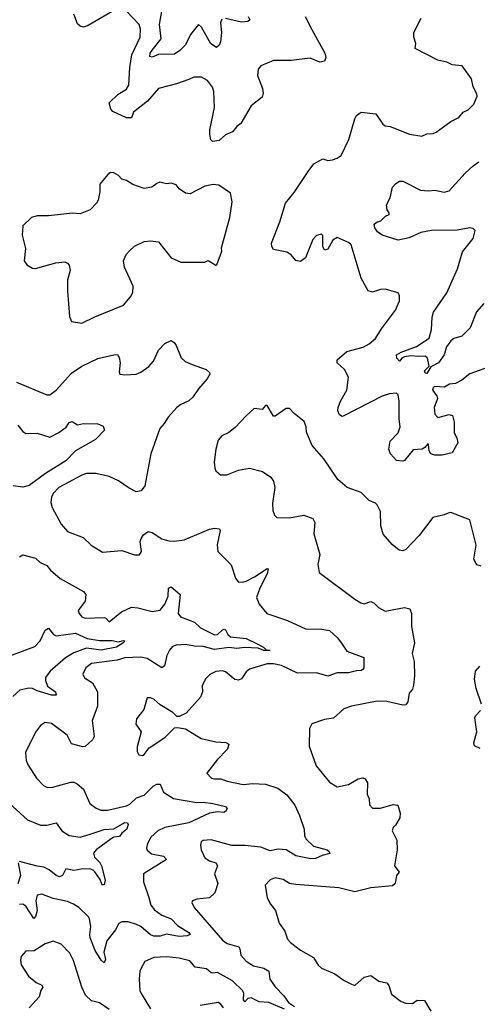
# Model space of a CAD drawing. Extents: x 2199565 to 2323334, y 894172 to 1018966.
# Tile 379 of 440: x 2294906 to 2297772, y 989838 to 996005. Entities that reach past the tile are written whole.
import ezdxf

# ---------------------------------------------------------------- set-up
doc = ezdxf.new("R2010")
doc.units = 0

msp = doc.modelspace()

# ---------------------------------------------------------------- linework, layer by layer
at = {"layer": '0CON10XD'}
for points in [[(2296172.6, 996007.4), (2296163.2, 995985), (2296168.9, 995925), (2296163.3, 995866.7), (2296154.7, 995845.3), (2296138.3, 995831.7), (2296103.7, 995853.7), (2296045, 995959.2), (2296025, 995974.2), (2295975, 995912.9), (2295945, 995848.2), (2295908.7, 995811.3), (2295875, 995789.6), (2295775, 995786.8), (2295735, 995770.4), (2295720, 995775), (2295723, 995795), (2295734.8, 995815), (2295791.8, 995885), (2295780.5, 995975), (2295798.2, 996068.2)], [(2295485, 996055.6), (2295335, 995967.7), (2295305, 995959.1), (2295284.6, 995964.6), (2295268.1, 995978.1), (2295245, 996040)], [(2296693.8, 996025), (2296734.5, 995944.5), (2296817.1, 995795), (2296822.3, 995767.7), (2296813.9, 995746.1), (2296785, 995738), (2296725, 995764.2), (2296605, 995749.2), (2296495, 995750), (2296415, 995716.7), (2296398.8, 995695), (2296394.1, 995655.9), (2296426.9, 995575), (2296431.4, 995545), (2296425, 995520), (2296356.2, 995465), (2296290, 995355), (2296265, 995336), (2296237.4, 995302.6), (2296195, 995284.2), (2296155, 995247.5), (2296113, 995243), (2296102.9, 995252.9), (2296096.6, 995285), (2296097.5, 995315), (2296125.2, 995455), (2296121.9, 995555), (2296112.4, 995582.4), (2296082, 995625), (2296045, 995644.4), (2295995.7, 995644.3), (2295965, 995631.4), (2295886.9, 995603.1), (2295775, 995573.1), (2295706.1, 995493.9), (2295619.4, 995425), (2295605, 995391.2), (2295575, 995390.8), (2295489.1, 995429.1), (2295476, 995445), (2295466.2, 995485), (2295522.3, 995537.7), (2295575, 995570.5), (2295588.5, 995595), (2295595.3, 995705), (2295607.3, 995785), (2295660, 995895), (2295661.2, 995945), (2295654, 995975), (2295575, 996058.8)], [(2296336.9, 996025), (2296346.7, 996003.3), (2296335.5, 995994.5), (2296295, 995990), (2296195, 996011.8)], [(2296535, 994738.8), (2296570.8, 994855), (2296625, 994922), (2296712, 995055), (2296748.8, 995101.2), (2296805, 995132.5), (2296836.4, 995123.6), (2296865, 995126.7), (2296895, 995136.7), (2296920, 995155), (2296968, 995255), (2297004.2, 995385), (2297015.8, 995404.2), (2297045, 995426.7), (2297135.7, 995415.7), (2297180, 995350), (2297195, 995341.2), (2297225, 995336.2), (2297347.7, 995287.7), (2297425, 995275.8), (2297455, 995289.2), (2297495, 995291.2), (2297515, 995301.2), (2297605, 995368), (2297656.8, 995393.2), (2297683.8, 995425), (2297715, 995440), (2297749.2, 995475), (2297770, 995525), (2297768.8, 995541.2), (2297746, 995585), (2297736, 995635), (2297677.5, 995715), (2297615, 995723.3), (2297580, 995740), (2297525, 995751.2), (2297382.5, 995825), (2297386, 995855), (2297374.3, 995895), (2297374.4, 995925.6), (2297420, 996015)], [(2297812.7, 994227.3), (2297767.3, 994175), (2297726.9, 994075), (2297675, 994023.1), (2297625, 994008.6), (2297605, 993994.2), (2297579.6, 993955), (2297563.3, 993905), (2297529.5, 993855), (2297480.3, 993829.7), (2297455, 993788.7), (2297445, 993790.5), (2297440.8, 993805), (2297469.6, 993835), (2297458.8, 993885), (2297445, 993898.2), (2297403.8, 993896.2), (2297355, 993899.7), (2297315, 993892.7), (2297299.1, 993885), (2297285, 993866.2), (2297267.1, 993885), (2297265.7, 993905), (2297295, 993922.4), (2297391.7, 993958.3), (2297470, 994010), (2297485.8, 994065), (2297488.5, 994141.5), (2297496.4, 994173.6), (2297580.9, 994295), (2297646.6, 994445), (2297679.3, 994550.7), (2297745.6, 994635), (2297757.5, 994685), (2297746.3, 994696.3), (2297725, 994701.1), (2297645, 994687.5), (2297485, 994685.4), (2297417.3, 994672.7), (2297345, 994638), (2297275, 994623.3), (2297176.2, 994656.2), (2297146.4, 994676.4), (2297130.9, 994700.9), (2297126.2, 994723.8), (2297142.3, 994737.7), (2297167.5, 994745), (2297195.9, 994774.1), (2297220, 994785), (2297220, 994795), (2297206.7, 994815), (2297203.6, 994846.4), (2297225, 994890), (2297240, 994955), (2297261.2, 994978.8), (2297285, 994993.3), (2297305, 994994.5), (2297415, 994936.9), (2297465, 994933.1), (2297505, 994938.1), (2297565, 994924.4), (2297595, 994933.1), (2297696, 995044), (2297745, 995090), (2297781.4, 995115)], [(2295295, 994104), (2295375.7, 994144.3), (2295555, 994216.2), (2295600.5, 994269.5), (2295614.1, 994295.9), (2295615.8, 994335), (2295562.2, 994455), (2295555.6, 994495), (2295572.5, 994535), (2295595, 994559.4), (2295625, 994585.8), (2295685, 994615.8), (2295725, 994620), (2295775, 994613.3), (2295855, 994513.8), (2295915, 994486.7), (2296065, 994486.2), (2296085, 994496.2), (2296135, 994467.5), (2296140, 994470), (2296171.2, 994555), (2296170, 994575), (2296220.8, 994765), (2296236.2, 994865), (2296225, 994917.5), (2296152.5, 994967.5), (2296117.7, 994972.3), (2296065, 994961.4), (2295974.2, 994914.2), (2295945, 994919.2), (2295903.8, 994945), (2295885, 994971.2), (2295855, 994982), (2295825, 994976.7), (2295783.6, 994986.4), (2295765, 994980), (2295733.6, 994956.4), (2295685, 994946.7), (2295615, 994972), (2295575, 994998.8), (2295545, 995006.7), (2295525, 995028.8), (2295495, 995046.2), (2295475, 995047.5), (2295457.5, 995035), (2295406.7, 994975), (2295407, 994927), (2295397.5, 994875), (2295386.7, 994855), (2295346.6, 994813.4), (2295285, 994790), (2295237, 994793), (2295085.8, 994775.8), (2295014.5, 994775.5), (2294980, 994765), (2294925.8, 994714.2), (2294920.8, 994655), (2294942.7, 994572.7), (2294934, 994495), (2294950.5, 994470.5), (2294985, 994448.8), (2295005, 994446), (2295131.4, 994481.4), (2295187.7, 994487.7), (2295205, 994480), (2295215, 994467.5), (2295222.5, 994435), (2295204.4, 994375), (2295204.3, 994305), (2295216.7, 994145), (2295230, 994115), (2295295, 994104)], [(2297841.7, 993828.3), (2297725, 993786.4), (2297675, 993747.1), (2297635, 993725.8), (2297598.3, 993721.7), (2297565.9, 993704.1), (2297505, 993707.1), (2297495, 993699.2), (2297491.1, 993685), (2297518.6, 993648.6), (2297522.1, 993632.1), (2297502.2, 993575), (2297506, 993535), (2297525, 993513.9), (2297595, 993532.4), (2297616.6, 993525), (2297627.1, 993485), (2297626.3, 993416.3), (2297643.3, 993385), (2297650.6, 993355), (2297615, 993291.4), (2297551.7, 993278.3), (2297505, 993277.8), (2297481.2, 993285), (2297469.2, 993305), (2297466.2, 993346.2), (2297461.7, 993348.3), (2297443.3, 993325), (2297425.9, 993314.1), (2297370, 993310), (2297315.6, 993245), (2297305, 993240.6), (2297264.6, 993244.6), (2297228.1, 993285), (2297216.7, 993315), (2297225.6, 993365), (2297275, 993417.5), (2297289.5, 993455), (2297283.1, 993503.1), (2297283.1, 993615), (2297275.5, 993655), (2297265, 993665.7), (2297221.9, 993661.9), (2297175, 993647.7), (2296935, 993522.9), (2296925, 993519.2), (2296909.1, 993529.1), (2296898.1, 993555), (2296899.5, 993575), (2296914.7, 993615.3), (2296954.4, 993685), (2296964.5, 993765), (2296940.6, 993815), (2296894.2, 993855), (2296894.3, 993875), (2296955, 993926.9), (2297056.4, 993953.6), (2297095, 993974.4), (2297135, 994008), (2297171.1, 994068.9), (2297260, 994185), (2297284, 994245), (2297283.8, 994275), (2297275, 994293.3), (2297195, 994317.5), (2297164.5, 994315.5), (2297115, 994298), (2297087.3, 994307.3), (2297043.8, 994385), (2296981.2, 994595), (2296965, 994610), (2296895, 994640.5), (2296866.8, 994625), (2296835, 994567.1), (2296815, 994561.4), (2296804.5, 994585), (2296805, 994653.3), (2296795, 994660.8), (2296765, 994654), (2296742.1, 994627.9), (2296695, 994512.5), (2296665, 994490), (2296636, 994496), (2296605, 994531.2), (2296578.1, 994548.1), (2296495.8, 994565.8), (2296484.2, 994584.2), (2296481.9, 994605), (2296535, 994738.8)], [(2294885, 993733.6), (2295075, 993656), (2295095, 993656), (2295135, 993684), (2295229.2, 993790.8), (2295295, 993835.6), (2295395, 993882.7), (2295495, 993906.5), (2295518.8, 993908.8), (2295529.3, 993889.3), (2295535.6, 993855), (2295528.8, 993798.8), (2295533.3, 993785), (2295565, 993780), (2295635, 993785.6), (2295665, 993796.9), (2295715, 993832.9), (2295743.7, 993866.3), (2295776, 993935), (2295815, 993977.1), (2295855, 993996), (2295872.7, 993982.7), (2295885, 993963.3), (2295917.4, 993887.4), (2295942.5, 993865), (2295985, 993844.4), (2296073.8, 993815), (2296094.2, 993795), (2296095.8, 993784.2), (2296080, 993755), (2296025, 993692), (2295989.5, 993640.5), (2295965, 993618.1), (2295915, 993594.4), (2295889.2, 993575), (2295835, 993515.8), (2295810.8, 993475), (2295784.2, 993445), (2295727.5, 993285), (2295688.6, 993085), (2295665.5, 993054.5), (2295635, 993047.8), (2295590.4, 993070.4), (2295525, 993116.9), (2295465, 993143.1), (2295382.8, 993162.8), (2295325, 993162.5), (2295295, 993152.2), (2295151.1, 993075), (2295115, 993037.1), (2295104.4, 993015), (2295100.9, 992980.9), (2295109.3, 992949.3), (2295164.7, 992844.7), (2295205, 992799.2), (2295302.7, 992762.7), (2295353.7, 992713.7), (2295425, 992669.4), (2295545, 992680), (2295625, 992654), (2295655, 992653.3), (2295668.6, 992675), (2295660.6, 992735), (2295665.7, 992755), (2295681.1, 992778.9), (2295711.2, 992798.8), (2295735, 992793.1), (2295795, 992752.5), (2295840.2, 992740.2), (2295875, 992738.2), (2295935, 992747.1), (2296095.4, 992814.6), (2296125, 992820), (2296156.2, 992815), (2296162, 992805), (2296142.9, 992715), (2296145.8, 992675), (2296229.7, 992589.7), (2296257, 992507), (2296273.3, 992485), (2296302.9, 992482.9), (2296325, 992488.9), (2296375.8, 992515), (2296455, 992568), (2296462.5, 992565), (2296455.6, 992535), (2296409.6, 992445), (2296389.4, 992385), (2296404.6, 992344.6), (2296452.5, 992285), (2296581.9, 992241.9), (2296695, 992188.9), (2296798.3, 992188.3), (2296845, 992179.2), (2296894, 992135), (2296920.6, 992100.6), (2296955, 992049.2), (2297060.7, 992010.7), (2297060, 991945), (2297055.7, 991934.3), (2297045, 991928.8), (2297015, 991927.5), (2296965.4, 991914.6), (2296895, 991914.6), (2296835, 991893.9), (2296765, 991913.8), (2296645, 991912.5), (2296545, 991959.6), (2296495, 991971.2), (2296455, 991971.1), (2296345, 991937.5), (2296325, 991920), (2296295, 991875.8), (2296275, 991868.1), (2296252.2, 991872.2), (2296195, 991920.8), (2296175, 991925.7), (2296135, 991922.9), (2296095.7, 991904.3), (2296072.1, 991877.9), (2296048, 991835), (2296051.4, 991795), (2296037.6, 991762.4), (2295948.7, 991661.3), (2295905, 991640), (2295889.5, 991639.5), (2295865.7, 991665), (2295785, 991714.4), (2295745, 991749.2), (2295725, 991758), (2295705, 991756.7), (2295683.8, 991685), (2295638, 991625), (2295632.7, 991592.7), (2295665.8, 991545), (2295640.5, 991449.5), (2295640.9, 991420.9), (2295651.1, 991401.1), (2295674.2, 991395.8), (2295685, 991402), (2295715.8, 991444.2), (2295815, 991510), (2295875, 991568.8), (2295895, 991572), (2295945, 991562.9), (2296041.7, 991501.7), (2296135, 991481.9), (2296197.6, 991477.6), (2296216.2, 991466.2), (2296208, 991435), (2296141.9, 991368.1), (2296077.5, 991285), (2296107.5, 991255), (2296125, 991249.2), (2296165, 991250), (2296204.4, 991235.6), (2296305, 991215.6), (2296365, 991220.7), (2296445, 991216.1), (2296522.6, 991192.6), (2296579.5, 991149.5), (2296629.4, 991085), (2296658.8, 991021.2), (2296688, 990935), (2296690, 990895), (2296697.5, 990875), (2296745, 990828.6), (2296831.2, 990805), (2296844.3, 990795), (2296847.8, 990782.2), (2296800, 990770), (2296758.6, 990751.4), (2296730, 990750), (2296635, 990767.5), (2296574.8, 990804.8), (2296525, 990809), (2296475, 990798.1), (2296415, 990822.1), (2296315, 990832.5), (2296235, 990832.1), (2296105, 990867.1), (2296055.4, 990864.6), (2296042.5, 990855), (2296037.5, 990835), (2296042.5, 990805), (2296065.8, 990755.8), (2296095, 990735.8), (2296133.1, 990723.1), (2296144, 990705), (2296126, 990655), (2296145.6, 990595), (2296128, 990535), (2296095, 990504.2), (2296015, 990497.1), (2295987.5, 990485), (2295983.3, 990475), (2295998.8, 990445), (2296175, 990240.4), (2296205, 990219.3), (2296277.9, 990197.9), (2296285.3, 990185.3), (2296291.2, 990145), (2296325, 990108.2), (2296369.3, 990079.3), (2296435, 990064.4), (2296465.5, 990045.5), (2296472.5, 989995), (2296505, 989947.5), (2296560.2, 989890.2), (2296588.9, 989848.9), (2296626.7, 989825)], [(2297795, 992581.2), (2297769.5, 992589.5), (2297750, 992625), (2297763.9, 992713.9), (2297725, 992872.5), (2297605, 992918.8), (2297590, 992915), (2297565, 992903.8), (2297492.1, 992887.9), (2297408.1, 992775), (2297323.2, 992686.8), (2297305, 992677.9), (2297282.8, 992682.8), (2297237.8, 992717.8), (2297182.4, 992782.4), (2297167.9, 992835), (2297164.4, 992925), (2297145, 992966.2), (2297135, 992976.7), (2297095, 992993.3), (2297045, 993043.3), (2296955.8, 993075.8), (2296898.8, 993125), (2296810.8, 993255), (2296737.9, 993337.9), (2296701.7, 993421.7), (2296700, 993455), (2296687.3, 993487.3), (2296625, 993537.5), (2296595, 993570), (2296575, 993570), (2296505, 993522.5), (2296495, 993522.5), (2296455, 993587.5), (2296445, 993587.5), (2296425, 993562.5), (2296375, 993568.8), (2296325, 993523.3), (2296255, 993451.2), (2296215, 993420), (2296171.7, 993398.3), (2296149.3, 993370.7), (2296133.8, 993315), (2296123.6, 993233.6), (2296127, 993197), (2296135, 993180), (2296163.6, 993153.6), (2296203.9, 993153.9), (2296275.9, 993184.1), (2296345, 993195.7), (2296425.5, 993175.5), (2296478.9, 993138.9), (2296494.3, 993115), (2296504.3, 993075), (2296488.8, 992975), (2296491.7, 992931.7), (2296501.7, 992901.7), (2296517, 992887), (2296595, 992885.8), (2296685, 992901.5), (2296740.7, 992880.7), (2296753.1, 992855), (2296747.1, 992785), (2296785.7, 992655), (2296772.7, 992592.7), (2296781.7, 992541.7), (2297004.4, 992374.4), (2297042.1, 992352.1), (2297063.6, 992346.4), (2297105, 992360), (2297125, 992350.8), (2297152.7, 992322.7), (2297195, 992300), (2297315, 992324.2), (2297348.8, 992315), (2297359.2, 992285), (2297360, 992205), (2297377.3, 992102.7), (2297364.3, 992035), (2297375.6, 991984.4), (2297378.1, 991895), (2297372.7, 991837.3), (2297365, 991812.5), (2297344.2, 991785.8), (2297337, 991733), (2297325, 991714), (2297305, 991712.5), (2297205, 991734.4), (2297145, 991735.6), (2296984.5, 991705.5), (2296935, 991689.2), (2296870.7, 991629.3), (2296815, 991622.5), (2296736.2, 991595), (2296721.2, 991565), (2296718.8, 991455), (2296761.4, 991331.4), (2296845, 991230), (2296895, 991200), (2296965, 991214.3), (2297025, 991250.6), (2297055, 991255.6), (2297069.8, 991249.8), (2297083.3, 991225), (2297082.9, 991155), (2297094, 991125), (2297097.3, 991087.3), (2297115, 991066.2), (2297165, 991067.1), (2297245, 991090), (2297274.1, 991084.1), (2297287.5, 991035), (2297285.7, 991005), (2297260.3, 990959.7), (2297243.8, 990945), (2297238.8, 990925), (2297267.5, 990865), (2297268.9, 990805), (2297254, 990705), (2297282.5, 990665), (2297265.9, 990644.1), (2297257.5, 990595), (2297241.1, 990578.9), (2297105, 990568.1), (2297005, 990541.9), (2296905, 990567.8), (2296635, 990589.2), (2296595, 990593.8), (2296555, 990620), (2296505, 990630), (2296475, 990617.5), (2296443.3, 990585), (2296455.7, 990505.7), (2296475.8, 990465), (2296507.5, 990425), (2296530.8, 990345), (2296565.7, 990295.7), (2296583.8, 990245), (2296601.2, 990225), (2296665, 990176), (2296745, 990130), (2296775, 990083.8), (2296795, 990064), (2296879.7, 990029.7), (2296937.7, 989987.7), (2296984.4, 989964.4), (2297005, 989956.2), (2297062.3, 990007.7), (2297105, 990018.8), (2297155, 989983.8), (2297205, 989972.9), (2297217.8, 989955), (2297235, 989901.2), (2297295.7, 989855.7), (2297325, 989846), (2297365, 989843.8), (2297395, 989863.8), (2297440.7, 989860.7), (2297481.4, 989795)], [(2294895, 993465.8), (2294925, 993425.8), (2294943.6, 993413.6), (2295015.3, 993415.3), (2295095, 993391.1), (2295150.7, 993419.3), (2295196.6, 993453.4), (2295215, 993482.5), (2295235, 993488.6), (2295268.3, 993468.3), (2295305, 993475.8), (2295395, 993474), (2295428.3, 993458.3), (2295437.5, 993435), (2295380, 993375), (2295255.3, 993304.7), (2295195, 993242.9), (2295067.3, 993162.7), (2294965, 993087.5), (2294925, 993077.2), (2294865, 993085.8)], [(2294905, 992640), (2294925, 992652.5), (2295005, 992632.5), (2295034.2, 992604.2), (2295075, 992586.2), (2295097.9, 992557.9), (2295158.8, 992505), (2295235, 992462.5), (2295304.4, 992424.4), (2295320, 992405), (2295315, 992362.5), (2295272.2, 992305), (2295277.8, 992285), (2295295, 992265.6), (2295315, 992256.4), (2295435, 992260), (2295445.9, 992255.9), (2295465, 992232.5), (2295543, 992297), (2295605, 992324.4), (2295645, 992321.9), (2295735, 992297.5), (2295785, 992307.5), (2295814.5, 992345), (2295836.2, 992395), (2295837.1, 992445), (2295855, 992453.5), (2295910.5, 992405), (2295897.8, 992285), (2295912, 992265), (2296001.3, 992231.3), (2296037.5, 992195), (2296125, 992151.5), (2296145, 992154.5), (2296175, 992183.9), (2296186.9, 992186.9), (2296195, 992184.2), (2296208.2, 992155), (2296225, 992140.3), (2296325, 992130), (2296387.8, 992097.8), (2296432, 992075), (2296448.8, 992058.8), (2296475, 992054.4), (2296435, 992054.7), (2296399.5, 992069.5), (2296313.6, 992073.6), (2296265, 992067), (2296215, 992073.4), (2296125, 992060.4), (2296055, 992079.3), (2296001, 992081), (2295945, 992092.5), (2295885, 992088), (2295861.9, 992078.1), (2295843.6, 992056.4), (2295826.4, 992023.6), (2295812.9, 991957.1), (2295795, 991945.4), (2295705, 992003.3), (2295665, 992012.4), (2295565, 992009), (2295516.7, 991993.3), (2295355, 991972.5), (2295320.9, 991945), (2295301.4, 991905), (2295312.1, 991882.1), (2295362.3, 991852.3), (2295391.9, 991795), (2295391.9, 991705), (2295383.5, 991676.5), (2295360.4, 991615), (2295372.9, 991515), (2295360.8, 991495), (2295315, 991451.9), (2295300.3, 991450.3), (2295229.4, 991469.4), (2295202.7, 991522.7), (2295105, 991597.5), (2295065, 991602.5), (2295036.2, 991585), (2295005, 991543.3), (2294942.5, 991415), (2294945.7, 991365.7), (2294959.2, 991335), (2295010.8, 991255), (2295055, 991209.2), (2295075, 991197.5), (2295105, 991195.8), (2295225, 991230), (2295245, 991228.6), (2295265, 991218.6), (2295306, 991185), (2295344.6, 991094.6), (2295385, 991066.7), (2295414.7, 991054.7), (2295455, 991052.8), (2295575, 991081.6), (2295595, 991092.1), (2295637.9, 991132.1), (2295685, 991148.8), (2295741.9, 991205), (2295765, 991216.6), (2295785, 991217.5), (2295806.2, 991166.2), (2295867.9, 991127.9), (2296015, 991101.9), (2296055, 991104), (2296115, 991096.4), (2296195, 991076.4), (2296204.3, 991065), (2296195.6, 991045), (2296185, 991038.9), (2296145, 991044.4), (2296095, 991035.4), (2295965, 990974.7), (2295814, 990945), (2295770.6, 990925), (2295727.1, 990885), (2295706.7, 990845), (2295700.6, 990815), (2295705, 990802.5), (2295730.9, 990780.9), (2295805.6, 990765.6), (2295824.4, 990745), (2295681.4, 990655), (2295681.2, 990605), (2295714, 990506), (2295727.8, 990457.8), (2295749.1, 990429.1), (2295796.2, 990396.2), (2295855, 990372.4), (2295895, 990331.5), (2295965, 990287.5), (2295973.3, 990275), (2295955, 990266), (2295905, 990263.3), (2295825, 990278.1), (2295785, 990265.6), (2295745, 990263.9), (2295725, 990273.5), (2295665, 990324.6), (2295638.1, 990338.1), (2295585, 990355.4), (2295545, 990354.4), (2295526.8, 990343.2), (2295506.2, 990303.8), (2295450.6, 990235), (2295432.9, 990165), (2295442.5, 990117.5), (2295435, 990096.7), (2295416, 990115), (2295379.1, 990175), (2295347.7, 990255), (2295344.7, 990275), (2295351.3, 990325), (2295343.8, 990373.8), (2295336.9, 990385), (2295275, 990444.5), (2295242.9, 990465), (2295205, 990481.8), (2295115, 990501.5), (2295045, 990526.7), (2295015, 990521.4), (2295006.9, 990485), (2295014.7, 990425), (2295005, 990388.6), (2294995, 990375.6), (2294945, 990451.5), (2294925.7, 990465), (2294905, 990463.3)], [(2294775, 991995.4), (2295000.6, 992079.4), (2295033.4, 992115), (2295065, 992181.8), (2295085, 992194.2), (2295118, 992155), (2295135, 992145.7), (2295255, 992162.6), (2295328.5, 992128.5), (2295406.4, 992116.4), (2295485, 992117), (2295525, 992108.9), (2295556.6, 992116.6), (2295562.5, 992115), (2295558.6, 992105), (2295512.5, 992075), (2295415, 992055.2), (2295325, 992069.5), (2295245, 992039.6), (2295192.9, 992007.1), (2295096.2, 991925), (2295068.2, 991885), (2295068.2, 991865), (2295079.7, 991829.8), (2295129.5, 991795), (2295135, 991774.4), (2295105, 991774.7), (2295015, 991800.4), (2294985, 991815.3), (2294962.4, 991817.6), (2294907.5, 991805), (2294863.5, 991766.5)], [(2297798.8, 991718.8), (2297764.2, 991815), (2297754.2, 991875), (2297760, 991925), (2297787.5, 991955)], [(2297790, 991440), (2297755, 991456.2), (2297750.6, 991475), (2297769.4, 991545), (2297757.1, 991632.9), (2297760.8, 991645), (2297791.2, 991678.8)], [(2294795, 991136.9), (2294955, 990992.5), (2295035, 990959.1), (2295075, 990960.8), (2295135, 990974.4), (2295169.1, 990925), (2295215.9, 990895.9), (2295285, 990884.5), (2295346.8, 990903.2), (2295435, 990932.4), (2295495, 990936.9), (2295565, 990977.5), (2295580, 990975), (2295584.4, 990965), (2295577.3, 990935), (2295545, 990910), (2295530.2, 990889.8), (2295495, 990885.5), (2295477.5, 990875), (2295384.4, 990805.6), (2295368.9, 990785), (2295375, 990758.5), (2295407.5, 990725), (2295418.2, 990705), (2295440, 990615), (2295435, 990588), (2295425, 990584), (2295419.7, 990589.7), (2295408.7, 990618.7), (2295376.9, 990666.9), (2295365, 990678.5), (2295345, 990685.4), (2295290, 990685), (2295245, 990676.7), (2295195, 990685.8), (2295174, 990645), (2295155, 990636.7), (2295133.6, 990643.6), (2295089.9, 990679.9), (2295057.7, 990697.7), (2295015, 990702.8), (2294905, 990733.1)], [(2294896.2, 990723.8), (2294911.3, 990645), (2294895, 990593.3)], [(2295466.9, 989805), (2295405, 989847.5), (2295355, 989858.8), (2295318, 989895), (2295294.4, 989945), (2295243.2, 990113.2), (2295218.7, 990158.7), (2295165, 990214), (2295115, 990234), (2295065, 990215.7), (2294997.1, 990172.9), (2294945, 990170), (2294915, 990137.5), (2294910, 990115), (2294915.8, 990085.8), (2294960, 990015), (2295009.2, 989975), (2295045, 989957.8), (2295049.6, 989945), (2295037.8, 989925), (2295027.1, 989885), (2294964.2, 989815)], [(2296565, 989807.5), (2296465, 989850), (2296405, 989852.5), (2296355, 989877.7), (2296335, 989873.6), (2296315, 989853.3), (2296307.3, 989865), (2296310.3, 989905), (2296303, 989923), (2296238.2, 989985), (2296145, 990036.4), (2296115, 990033.2), (2296105, 990034.5), (2296075, 990060.8), (2296005, 990071.1), (2295970.3, 990110.3), (2295905, 990126), (2295825, 990134.6), (2295745, 990131.4), (2295690, 990105), (2295665.8, 990064.2), (2295658, 990045), (2295654.3, 989995), (2295658.9, 989925), (2295665.6, 989905), (2295725, 989809.4)], [(2296182.5, 989815), (2296165, 989839.2), (2296148.3, 989848.3), (2296035, 989831.2)]]:
    msp.add_lwpolyline(points, dxfattribs=at)

doc.saveas('drawing.dxf')
